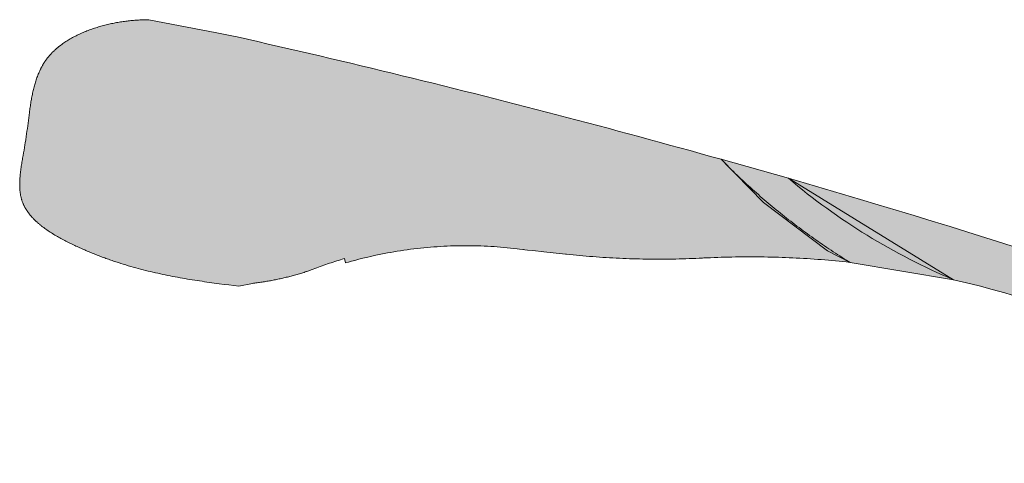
# Model space of a CAD drawing. Header units: metres. Extents: x 0 to 168310, y 0 to 462960.
# Tile 542 of 594: x 167599 to 167654, y 462686 to 462711. Entities that reach past the tile are written whole.
import ezdxf

# ---------------------------------------------------------------- set-up
doc = ezdxf.new("R2010")
doc.units = ezdxf.units.M
doc.header["$LTSCALE"] = 0.2
for name, color, linetype, lineweight in [('B_WE_GR_GRAS_BRM_RVA kruidenmengsel 2_B102-A', 141, 'Continuous', 18), ('B_WE_GR_GRAS_BRM_RVA kruidenmengsel 2_B102-G', 141, 'Continuous', 18), ('B_WE_GR_GRAS_BRM_RVA kruidenmengsel Barneveld_B116-A', 83, 'Continuous', 18), ('B_WE_GR_GRAS_BRM_RVA kruidenmengsel Barneveld_B116-G', 83, 'Continuous', 18)]:
    doc.layers.add(name, color=color, linetype=linetype, lineweight=lineweight)

msp = doc.modelspace()

# ---------------------------------------------------------------- hatches: boundary and pattern name
at = {"layer": 'B_WE_GR_GRAS_BRM_RVA kruidenmengsel 2_B102-A', "transparency": 33554687}
h = msp.add_hatch(color=256, dxfattribs=at)
h.dxf.hatch_style = 1
h.paths.add_polyline_path([(167631.9601498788, 462704.4320127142), (167631.3836275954, 462704.5860048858), (167630.8069438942, 462704.7393531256), (167630.230099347, 462704.8920571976), (167629.6530955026, 462705.04411681), (167629.0759333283, 462705.1955317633), (167628.4986139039, 462705.3463016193), (167627.9211381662, 462705.4964263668), (167627.3435074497, 462705.6459056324), (167626.7657226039, 462705.7947392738), (167626.1877848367, 462705.942927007), (167625.6096950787, 462706.0904685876), (167625.0314547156, 462706.2373637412), (167624.4530645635, 462706.3836123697), (167623.8745258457, 462706.5292140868), (167623.2958396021, 462706.6741687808), (167622.7170069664, 462706.8184761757), (167622.1380285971, 462706.9621361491), (167621.5589063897, 462707.1051483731), (167620.9796408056, 462707.2475126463), (167620.4002332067, 462707.3892287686), (167619.8206843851, 462707.5302966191), (167619.2409957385, 462707.6707158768), (167618.6611684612, 462707.8104863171), (167618.0812030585, 462707.9496078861), (167617.5011012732, 462708.088080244), (167616.9208638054, 462708.2259032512), (167616.3404918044, 462708.3630767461), (167615.7599865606, 462708.4996004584), (167615.1793486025, 462708.6354743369), (167614.5985798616, 462708.7706979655), (167614.0176808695, 462708.905271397), (167613.4366528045, 462709.039194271), (167612.8554970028, 462709.1724664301), (167612.2742141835, 462709.3050878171), (167611.6928053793, 462709.4370581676), (167611.1113535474, 462709.5683590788), (167610.8181620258, 462709.6343094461), (167610.5407688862, 462709.6896309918), (167610.2618422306, 462709.7448348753), (167609.9830535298, 462709.7991677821), (167606.1566695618, 462710.5401816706), (167606.0849618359, 462710.5394674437), (167606.0131994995, 462710.538315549), (167605.9413817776, 462710.5367195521), (167605.8695077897, 462710.5346730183), (167605.7975768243, 462710.5321695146), (167605.7255879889, 462710.529202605), (167605.6535405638, 462710.5257658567), (167605.5814336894, 462710.5218528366), (167605.5092666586, 462710.5174571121), (167605.4370385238, 462710.5125722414), (167605.364748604, 462710.5071918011), (167605.2923959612, 462710.5013093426), (167605.2199799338, 462710.4949184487), (167605.1474996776, 462710.4880126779), (167605.074954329, 462710.4805855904), (167605.0023431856, 462710.4726307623), (167604.9296653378, 462710.4641417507), (167604.856920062, 462710.4551121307), (167604.784106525, 462710.4455354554), (167604.7112239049, 462710.4354053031), (167604.6382714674, 462710.4247152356), (167604.5652483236, 462710.4134588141), (167604.4921537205, 462710.4016296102), (167604.4189868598, 462710.3892211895), (167604.3457468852, 462710.3762271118), (167604.2724331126, 462710.3626409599), (167604.1990510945, 462710.3484577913), (167604.1256193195, 462710.3336756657), (167604.0521578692, 462710.3182930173), (167603.9786868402, 462710.3023082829), (167603.9052263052, 462710.2857198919), (167603.8317963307, 462710.2685262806), (167603.758416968, 462710.2507258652), (167603.6851083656, 462710.2323171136), (167603.6118905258, 462710.2132984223), (167603.5387835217, 462710.1936682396), (167603.4658074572, 462710.1734249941), (167603.3929824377, 462710.1525671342), (167603.3203284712, 462710.1310930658), (167603.247865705, 462710.1090012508), (167603.175614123, 462710.0862900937), (167603.1035938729, 462710.0629580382), (167603.0318250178, 462710.0390035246), (167602.9603276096, 462710.0144249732), (167602.8891217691, 462709.9892208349), (167602.8182275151, 462709.9633895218), (167602.74766495, 462709.9369294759), (167602.6774541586, 462709.9098391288), (167602.6076151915, 462709.8821169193), (167602.538168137, 462709.8537612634), (167602.4691330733, 462709.8247706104), (167602.4005300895, 462709.7951433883), (167602.3323792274, 462709.764878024), (167602.2647005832, 462709.7339729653), (167602.1975142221, 462709.7024266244), (167602.1308402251, 462709.6702374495), (167602.064698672, 462709.6374038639), (167601.9991096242, 462709.6039243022), (167601.9340931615, 462709.569797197), (167601.8696693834, 462709.5350209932), (167601.8058583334, 462709.4995941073), (167601.7426800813, 462709.4635149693), (167601.6801547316, 462709.4267820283), (167601.6183023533, 462709.3893937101), (167601.557143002, 462709.3513484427), (167601.4966967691, 462709.3126446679), (167601.4369837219, 462709.2732807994), (167601.3780239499, 462709.2332552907), (167601.319837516, 462709.1925665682), (167601.2624444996, 462709.151213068), (167601.2058649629, 462709.1091932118), (167601.1389118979, 462709.0579235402), (167601.0952266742, 462709.0231481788), (167601.0681068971, 462709.0012180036), (167601.0412080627, 462708.9791198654), (167601.0145326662, 462708.9568535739), (167600.9880832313, 462708.9344189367), (167600.9618622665, 462708.9118157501), (167600.9358722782, 462708.8890438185), (167600.9101157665, 462708.8661029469), (167600.8845952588, 462708.8429929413), (167600.8593132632, 462708.8197136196), (167600.8342722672, 462708.7962647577), (167600.809474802, 462708.772646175), (167600.7849233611, 462708.7488576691), (167600.7606204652, 462708.7248990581), (167600.7365686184, 462708.7007701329), (167600.712770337, 462708.6764707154), (167600.689228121, 462708.6520005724), (167600.665944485, 462708.6273595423), (167600.6429219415, 462708.6025474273), (167600.6201629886, 462708.5775640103), (167600.59767015, 462708.5524091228), (167600.5754459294, 462708.5270825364), (167600.553492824, 462708.5015840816), (167600.5318133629, 462708.4759135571), (167600.5104100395, 462708.4500707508), (167600.4892853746, 462708.4240554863), (167600.4684418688, 462708.3978675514), (167600.4478820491, 462708.3715067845), (167600.4276084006, 462708.3449729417), (167600.4076224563, 462708.3182661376), (167600.3879222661, 462708.2913874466), (167600.3685051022, 462708.2643381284), (167600.3493682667, 462708.2371194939), (167600.3305090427, 462708.2097328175), (167600.3119247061, 462708.1821793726), (167600.2936125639, 462708.1544604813), (167600.2755698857, 462708.1265773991), (167600.2577939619, 462708.098531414), (167600.2402820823, 462708.0703238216), (167600.2230315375, 462708.0419559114), (167600.2060396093, 462708.0134289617), (167600.1893035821, 462707.9847442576), (167600.1728207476, 462707.9559030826), (167600.1565883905, 462707.9269067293), (167600.1406037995, 462707.8977564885), (167600.1248642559, 462707.8684536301), (167600.1093670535, 462707.8389994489), (167600.0941094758, 462707.809395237), (167600.079088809, 462707.7796422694), (167600.0643023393, 462707.7497418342), (167600.0497473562, 462707.7196952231), (167600.0213209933, 462707.6591686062), (167599.9937880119, 462707.5980727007), (167599.9671267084, 462707.5364177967), (167599.9413153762, 462707.47421418), (167599.9163323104, 462707.4114721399), (167599.8921558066, 462707.3482019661), (167599.868764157, 462707.2844139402), (167599.8461356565, 462707.2201183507), (167599.8242486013, 462707.1553254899), (167599.8030812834, 462707.0900456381), (167599.7826120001, 462707.0242890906), (167599.7628190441, 462706.9580661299), (167599.7436807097, 462706.8913870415), (167599.7251752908, 462706.824262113), (167599.7072810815, 462706.7567016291), (167599.6899763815, 462706.6887158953), (167599.6732394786, 462706.6203151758), (167599.6570486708, 462706.5515097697), (167599.6413822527, 462706.4823099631), (167599.6262185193, 462706.4127260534), (167599.6115357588, 462706.3427682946), (167599.5973122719, 462706.2724470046), (167599.5835263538, 462706.2017724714), (167599.5701562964, 462706.1307549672), (167599.5571803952, 462706.0594047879), (167599.5445769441, 462705.9877322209), (167599.5323242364, 462705.9157475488), (167599.5204005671, 462705.8434610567), (167599.5087842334, 462705.7708830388), (167599.497453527, 462705.6980237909), (167599.4863867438, 462705.6248935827), (167599.4755621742, 462705.5515027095), (167599.4649581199, 462705.4778614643), (167599.4545528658, 462705.4039800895), (167599.4443247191, 462705.3298689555), (167599.4243128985, 462705.1809983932), (167599.404749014, 462705.031332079), (167599.3854594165, 462704.8809522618), (167599.366270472, 462704.7299413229), (167599.3470085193, 462704.5783814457), (167599.3274999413, 462704.4263551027), (167599.3075710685, 462704.2739444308), (167599.2870482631, 462704.1212317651), (167599.2657578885, 462703.968299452), (167599.2387853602, 462703.7825873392), (167599.214225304, 462703.6235456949), (167599.1955639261, 462703.509008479), (167599.1698160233, 462703.3560397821), (167599.143301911, 462703.2033110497), (167599.1163934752, 462703.0509348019), (167599.0894625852, 462702.8990235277), (167599.0628811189, 462702.7476897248), (167599.049837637, 462702.6722745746), (167599.0370209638, 462702.5970459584), (167599.0244775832, 462702.5220179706), (167599.0122539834, 462702.4472046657), (167599.0003966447, 462702.3726201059), (167598.9889520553, 462702.2982783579), (167598.9779667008, 462702.2241934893), (167598.9674870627, 462702.1503795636), (167598.9575596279, 462702.0768506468), (167598.9482308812, 462702.0036207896), (167598.9395473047, 462701.9307040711), (167598.9315553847, 462701.858114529), (167598.9243016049, 462701.7858662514), (167598.9178324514, 462701.7139732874), (167598.9121944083, 462701.6424497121), (167598.9074339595, 462701.571309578), (167598.9035975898, 462701.5005669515), (167598.9001481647, 462701.4159130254), (167598.898883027, 462701.3603304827), (167598.8983545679, 462701.3255417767), (167598.8980978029, 462701.2908647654), (167598.8981185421, 462701.2563011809), (167598.8984225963, 462701.2218528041), (167598.8990157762, 462701.187521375), (167598.8999038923, 462701.1533086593), (167598.9010927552, 462701.1192164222), (167598.902588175, 462701.0852464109), (167598.9043959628, 462701.0514003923), (167598.9065219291, 462701.0176801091), (167598.9089718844, 462700.9840873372), (167598.9117516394, 462700.9506238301), (167598.9148670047, 462700.9172913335), (167598.9183237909, 462700.8840916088), (167598.9221278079, 462700.8510264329), (167598.9262848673, 462700.8180975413), (167598.9308007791, 462700.7853067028), (167598.9356813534, 462700.7526556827), (167598.9409324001, 462700.720146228), (167598.9465597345, 462700.6877800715), (167598.9525691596, 462700.6555590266), (167598.9589664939, 462700.6234848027), (167598.9657575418, 462700.5915591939), (167598.9729481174, 462700.5597839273), (167598.9805440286, 462700.5281607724), (167598.9885510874, 462700.4966915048), (167598.9969751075, 462700.4653778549), (167599.0058218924, 462700.4342215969), (167599.0150972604, 462700.4032244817), (167599.0248070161, 462700.3723882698), (167599.0349569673, 462700.3417147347), (167599.045552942, 462700.311205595), (167599.0566007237, 462700.2808626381), (167599.0681035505, 462700.2506869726), (167599.0800581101, 462700.2206781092), (167599.0924600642, 462700.1908352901), (167599.1053050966, 462700.1611577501), (167599.1185888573, 462700.131644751), (167599.132307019, 462700.1022955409), (167599.1464552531, 462700.073109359), (167599.1610292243, 462700.0440854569), (167599.1760245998, 462700.0152230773), (167599.1914370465, 462699.9865214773), (167599.2072622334, 462699.9579798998), (167599.223495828, 462699.9295975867), (167599.2401334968, 462699.9013737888), (167599.2571708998, 462699.8733077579), (167599.2746037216, 462699.8453987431), (167599.2924276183, 462699.817645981), (167599.3106382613, 462699.790048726), (167599.3292313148, 462699.7626062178), (167599.3482024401, 462699.7353177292), (167599.3675473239, 462699.7081824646), (167599.387261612, 462699.6811997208), (167599.4073409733, 462699.6543687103), (167599.4277811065, 462699.6276886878), (167599.44857765, 462699.6011588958), (167599.4697262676, 462699.5747786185), (167599.4912226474, 462699.5485470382), (167599.513062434, 462699.5224634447), (167599.53524131, 462699.4965271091), (167599.5577549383, 462699.4707372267), (167599.5805989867, 462699.445093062), (167599.6037691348, 462699.4195938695), (167599.627261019, 462699.3942389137), (167599.6510703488, 462699.3690274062), (167599.6751927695, 462699.3439586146), (167599.6996239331, 462699.3190317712), (167599.7243595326, 462699.2942461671), (167599.7493952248, 462699.2696009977), (167599.7747266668, 462699.2450955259), (167599.8003495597, 462699.2207290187), (167599.8262595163, 462699.1965007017), (167599.85245226, 462699.1724098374), (167599.8789234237, 462699.1484556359), (167599.905668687, 462699.1246374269), (167599.9326837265, 462699.1009543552), (167599.9599641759, 462699.0774057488), (167599.9875057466, 462699.0539907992), (167600.0153040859, 462699.0307087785), (167600.043354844, 462699.0075589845), (167600.0716537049, 462698.9845405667), (167600.1001963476, 462698.9616528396), (167600.128978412, 462698.9388950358), (167600.1872435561, 462698.8937661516), (167600.2464144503, 462698.8491479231), (167600.3064564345, 462698.8050343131), (167600.3673348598, 462698.7614193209), (167600.4290150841, 462698.7182969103), (167600.4914624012, 462698.6756610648), (167600.5546421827, 462698.6335057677), (167600.6185197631, 462698.5918249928), (167600.6830604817, 462698.5506127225), (167600.7482296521, 462698.5098629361), (167600.8139926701, 462698.4695696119), (167600.8803148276, 462698.4297267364), (167600.947161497, 462698.3903282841), (167601.0144979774, 462698.3513682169), (167601.0822896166, 462698.3128405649), (167601.150501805, 462698.2747392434), (167601.2190998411, 462698.2370582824), (167601.2880490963, 462698.1997916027), (167601.3573148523, 462698.1629332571), (167601.4268624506, 462698.1264772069), (167601.4966572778, 462698.0904173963), (167601.5666646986, 462698.0547478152), (167601.6368499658, 462698.01946246), (167601.7071784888, 462697.984555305), (167601.7776155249, 462697.9500203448), (167601.8481265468, 462697.9158515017), (167601.9186767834, 462697.8820428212), (167601.9892315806, 462697.8485882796), (167602.0597638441, 462697.8154825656), (167602.1302692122, 462697.7827229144), (167602.200748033, 462697.7503067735), (167602.2712003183, 462697.7182318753), (167602.3416263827, 462697.6864957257), (167602.4120263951, 462697.6550959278), (167602.4824005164, 462697.6240300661), (167602.5527489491, 462697.5932957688), (167602.6230718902, 462697.5628905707), (167602.6933694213, 462697.5328121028), (167602.7636418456, 462697.5030579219), (167602.8338893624, 462697.4736256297), (167602.9041121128, 462697.4445128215), (167602.9743102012, 462697.4157170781), (167603.0444839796, 462697.3872360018), (167603.1146335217, 462697.3590671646), (167603.1847590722, 462697.3312081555), (167603.2548607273, 462697.3036565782), (167603.3249388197, 462697.2764100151), (167603.3949934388, 462697.2494660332), (167603.4650247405, 462697.2228222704), (167603.5350330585, 462697.1964762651), (167603.6050183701, 462697.1704256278), (167603.6749810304, 462697.1446679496), (167603.7449212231, 462697.1192008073), (167603.8148389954, 462697.0940218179), (167603.8847346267, 462697.069128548), (167603.9546083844, 462697.0445185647), (167604.0244602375, 462697.0201895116), (167604.0942905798, 462696.9961389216), (167604.1640995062, 462696.972364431), (167604.2338872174, 462696.9488635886), (167604.3036538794, 462696.9256340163), (167604.4431249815, 462696.8799789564), (167604.5825141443, 462696.8353800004), (167604.7218229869, 462696.7918178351), (167604.8610529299, 462696.7492731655), (167605.0002054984, 462696.7077267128), (167605.1392821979, 462696.6671591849), (167605.2782844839, 462696.6275513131), (167605.4172139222, 462696.5888837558), (167605.5560719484, 462696.5511372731), (167605.6948601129, 462696.5142925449), (167605.833579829, 462696.4783302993), (167605.9722326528, 462696.4432312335), (167606.1108200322, 462696.4089760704), (167606.2493435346, 462696.3755455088), (167606.3878045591, 462696.3429202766), (167606.5262046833, 462696.3110810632), (167606.6645454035, 462696.2800085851), (167606.802828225, 462696.2496835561), (167606.9410544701, 462696.2200866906), (167607.0792258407, 462696.1911986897), (167607.2173437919, 462696.1630002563), (167607.3554097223, 462696.1354721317), (167607.4934252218, 462696.1085949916), (167607.6313917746, 462696.0823495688), (167607.7693108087, 462696.0567165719), (167607.9071839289, 462696.0316766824), (167608.0450125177, 462696.0072106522), (167608.1827981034, 462695.9832991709), (167608.3205422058, 462695.9599229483), (167608.4582464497, 462695.9370626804), (167608.5959120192, 462695.9146991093), (167608.7335406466, 462695.8928129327), (167608.8711337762, 462695.8713848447), (167609.0086929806, 462695.850395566), (167609.1462194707, 462695.8298258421), (167609.2837150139, 462695.8096563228), (167609.4211811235, 462695.7898677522), (167609.5586191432, 462695.7704408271), (167609.6960305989, 462695.751356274), (167609.8334168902, 462695.7325947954), (167609.970779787, 462695.7141370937), (167610.1081206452, 462695.6959638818), (167610.382742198, 462695.660393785), (167610.657293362, 462695.6257302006), (167610.9317861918, 462695.5918187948), (167611.2062328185, 462695.5585052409), (167611.9766661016, 462695.7142590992), (167612.038419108, 462695.7215308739), (167612.1071154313, 462695.729929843), (167612.1757877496, 462695.7386357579), (167612.2444340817, 462695.747648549), (167612.3130523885, 462695.7569681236), (167612.38164053, 462695.7665943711), (167612.4501965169, 462695.7765271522), (167612.5187182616, 462695.7867663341), (167612.5872037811, 462695.7973117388), (167612.6556509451, 462695.8081631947), (167612.7240577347, 462695.8193204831), (167612.7924221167, 462695.830783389), (167612.8607420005, 462695.8425516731), (167612.9290153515, 462695.8546250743), (167612.9972402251, 462695.867003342), (167613.0654144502, 462695.8796861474), (167613.1335360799, 462695.8926731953), (167613.2016029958, 462695.9059641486), (167613.2696132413, 462695.919558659), (167613.3375646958, 462695.9334563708), (167613.4054554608, 462695.9476568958), (167613.4732834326, 462695.9621598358), (167613.5410465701, 462695.9769647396), (167613.6087429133, 462695.9920712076), (167613.676370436, 462696.0074787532), (167613.7439270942, 462696.0231869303), (167613.8114109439, 462696.039195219), (167613.8788199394, 462696.0555031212), (167613.9461520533, 462696.0721100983), (167614.0134054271, 462696.0890156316), (167614.0805779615, 462696.1062191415), (167614.1476677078, 462696.1237200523), (167614.2146727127, 462696.1415177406), (167614.2815909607, 462696.1596116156), (167614.348420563, 462696.1780010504), (167614.4151594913, 462696.1966853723), (167614.4818058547, 462696.2156639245), (167614.5483576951, 462696.2349360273), (167614.6148130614, 462696.2545009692), (167614.6811700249, 462696.274358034), (167614.7474266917, 462696.2945064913), (167614.8135811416, 462696.314945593), (167614.8796314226, 462696.3356745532), (167614.9455757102, 462696.3566925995), (167615.011610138, 462696.3780630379), (167615.0301730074, 462696.38412734), (167615.1416997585, 462696.4278533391), (167615.2852483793, 462696.4828613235), (167615.3860170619, 462696.5209674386), (167615.4870059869, 462696.5586486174), (167615.5882125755, 462696.5959030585), (167615.6896340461, 462696.6327290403), (167615.7912678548, 462696.6691248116), (167615.8931111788, 462696.70508862), (167615.9951613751, 462696.7406188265), (167616.0974156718, 462696.7757137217), (167616.1998713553, 462696.8103716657), (167616.3025255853, 462696.8445910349), (167616.4053756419, 462696.8783702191), (167616.5084187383, 462696.9117076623), (167616.6116519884, 462696.9446017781), (167616.7150725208, 462696.9770510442), (167616.8186775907, 462697.0090539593), (167616.9224642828, 462697.0406090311), (167617.026429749, 462697.0717148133), (167617.1452075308, 462697.1066782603), (167617.2157672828, 462696.8669727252), (167617.3662556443, 462696.9103750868), (167617.5467117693, 462696.9609096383), (167617.7276577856, 462697.0100721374), (167617.909078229, 462697.0578558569), (167618.0909572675, 462697.104254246), (167618.2732792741, 462697.1492610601), (167618.456027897, 462697.1928701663), (167618.6391875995, 462697.2350758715), (167618.8227417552, 462697.2758725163), (167619.006674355, 462697.315254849), (167619.1909691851, 462697.3532178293), (167619.3756096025, 462697.3897566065), (167619.5605791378, 462697.424866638), (167619.7458613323, 462697.458543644), (167619.9314393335, 462697.4907835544), (167620.1172966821, 462697.5215826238), (167620.3034163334, 462697.5509372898), (167620.4897815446, 462697.578844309), (167620.6763755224, 462697.6053006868), (167620.8631809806, 462697.6303036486), (167621.0501812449, 462697.6538507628), (167621.2373593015, 462697.6759398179), (167621.4246979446, 462697.6965688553), (167621.6121800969, 462697.7157362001), (167621.7997886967, 462697.7334404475), (167621.9875065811, 462697.7496804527), (167622.1753166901, 462697.7644553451), (167622.3632018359, 462697.7777645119), (167622.5511447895, 462697.789607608), (167622.7391284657, 462697.7999845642), (167622.9271357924, 462697.8088955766), (167623.115149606, 462697.8163411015), (167623.3031528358, 462697.8223218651), (167623.4911283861, 462697.8268388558), (167623.6790591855, 462697.8298933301), (167623.8669282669, 462697.8314868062), (167624.0547186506, 462697.8316210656), (167624.2424134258, 462697.8302981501), (167624.4299956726, 462697.8275203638), (167624.6174486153, 462697.823290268), (167624.8047554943, 462697.8176106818), (167624.9918996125, 462697.8104846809), (167625.1788643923, 462697.8019155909), (167625.3656331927, 462697.7919069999), (167625.5521896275, 462697.7804627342), (167625.7385172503, 462697.7675868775), (167625.9245997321, 462697.753283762), (167626.1104209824, 462697.7375579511), (167626.2959648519, 462697.7204142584), (167626.4812153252, 462697.7018577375), (167626.6661564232, 462697.6818936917), (167626.8507726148, 462697.6605276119), (167626.9890116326, 462697.6434518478), (167627.1801469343, 462697.6190970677), (167627.2122492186, 462697.6156166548), (167627.2880039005, 462697.6074036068), (167627.4395132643, 462697.5909775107), (167627.7425319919, 462697.5581253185), (167628.348569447, 462697.4924209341), (167629.5606443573, 462697.3610121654), (167629.611169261, 462697.355534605), (167629.6227650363, 462697.3542798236), (167629.808353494, 462697.3345834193), (167629.9940439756, 462697.3156030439), (167630.1798321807, 462697.2973394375), (167630.3657140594, 462697.2797932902), (167630.5516855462, 462697.2629652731), (167630.7377423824, 462697.246856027), (167630.9238804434, 462697.2314661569), (167631.110095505, 462697.2167962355), (167631.2963834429, 462697.2028468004), (167631.482740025, 462697.1896183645), (167631.6691611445, 462697.1771113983), (167631.8556426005, 462697.1653263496), (167632.0421800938, 462697.15426363), (167632.2287695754, 462697.1439236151), (167632.4154067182, 462697.1343066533), (167632.6020874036, 462697.1254130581), (167632.7888073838, 462697.1172431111), (167632.9755624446, 462697.1097970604), (167633.1623484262, 462697.10307512), (167633.3491610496, 462697.0970774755), (167633.5359961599, 462697.0918042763), (167633.7228495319, 462697.0872556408), (167633.9097169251, 462697.0834316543), (167634.0965941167, 462697.0803323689), (167634.2834769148, 462697.0779578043), (167634.4703611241, 462697.0763079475), (167634.6572425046, 462697.0753827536), (167634.844116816, 462697.0751821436), (167635.0309799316, 462697.0757060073), (167635.2178275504, 462697.0769542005), (167635.4046554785, 462697.0789265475), (167635.59145953, 462697.0816228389), (167635.7782354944, 462697.085042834), (167635.9649791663, 462697.0891862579), (167636.1516863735, 462697.0940528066), (167636.3383528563, 462697.0996421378), (167636.5249744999, 462697.1059538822), (167636.7115470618, 462697.1129876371), (167636.8980663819, 462697.1207429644), (167637.0845282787, 462697.1292193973), (167637.1777364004, 462697.1337278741), (167637.2243344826, 462697.1360496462), (167637.2476320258, 462697.1372274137), (167637.2592804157, 462697.1378205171), (167637.2621924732, 462697.1379692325), (167637.334856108, 462697.1416800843), (167637.5219971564, 462697.1506640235), (167637.7224041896, 462697.1595071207), (167637.9228717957, 462697.1675751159), (167638.123395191, 462697.174867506), (167638.3239702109, 462697.1813838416), (167638.5245921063, 462697.1871236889), (167638.7252563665, 462697.1920866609), (167638.9259587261, 462697.196272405), (167639.1266944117, 462697.1996805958), (167639.3274589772, 462697.2023109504), (167639.5282480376, 462697.2041632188), (167639.7290568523, 462697.2052371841), (167639.9298810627, 462697.2055326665), (167640.1307160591, 462697.2050495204), (167640.3315574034, 462697.2037876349), (167640.5324004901, 462697.2017469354), (167640.7332407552, 462697.1989273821), (167640.9340737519, 462697.1953289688), (167641.1348948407, 462697.1909517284), (167641.3356996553, 462697.1857957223), (167641.5364836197, 462697.1798610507), (167641.7372420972, 462697.1731478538), (167641.9379705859, 462697.1656563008), (167642.1386646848, 462697.1573865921), (167642.3393196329, 462697.1483389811), (167642.5399312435, 462697.1385137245), (167642.7404946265, 462697.127911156), (167642.9410055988, 462697.1165315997), (167643.1414594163, 462697.1043754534), (167643.3418517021, 462697.0914431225), (167643.5421779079, 462697.0777350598), (167643.7424334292, 462697.0632517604), (167643.9426138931, 462697.047993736), (167644.1427148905, 462697.0319615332), (167644.34273175, 462697.0151557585), (167644.5426601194, 462696.9975770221), (167644.7424953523, 462696.9792260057), (167644.9422334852, 462696.9601033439), (167645.141869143, 462696.9402098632), (167645.3413987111, 462696.9195462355), (167645.5614715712, 462696.8958934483), (167645.4813972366, 462696.9453398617), (167645.3569918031, 462697.0226595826), (167645.2328507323, 462697.1004813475), (167645.1089771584, 462697.1788037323), (167644.9853740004, 462697.2576253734), (167644.8620443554, 462697.3369449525), (167644.7389911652, 462697.416761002), (167644.6162173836, 462697.4970721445), (167644.4937260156, 462697.5778769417), (167644.3715200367, 462697.6591738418), (167644.2496023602, 462697.7409614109), (167644.1279759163, 462697.8232381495), (167644.0066436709, 462697.9060024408), (167643.8856085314, 462697.9892527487), (167643.7648733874, 462698.0729874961), (167643.6444411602, 462698.1572050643), (167643.5243147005, 462698.2419038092), (167643.4044969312, 462698.3270820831), (167643.2849906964, 462698.4127381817), (167643.1657988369, 462698.4988703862), (167643.0469241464, 462698.5854770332), (167642.9283695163, 462698.6725563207), (167642.8101377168, 462698.7601064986), (167642.6922315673, 462698.8481257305), (167642.574653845, 462698.9366122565), (167642.4574073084, 462699.0255642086), (167642.340494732, 462699.1149797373), (167642.2239188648, 462699.2048569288), (167642.1076824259, 462699.295193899), (167641.991788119, 462699.3859887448), (167641.8762386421, 462699.4772394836), (167641.7610367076, 462699.5689441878), (167641.6461849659, 462699.6611008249), (167641.5316860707, 462699.7537073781), (167641.4175426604, 462699.8467618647), (167641.3037573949, 462699.9402622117), (167641.1903328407, 462700.0342063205), (167641.0772715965, 462700.1285921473), (167640.9645762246, 462700.2234175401), (167640.8522493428, 462700.318680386), (167640.7402934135, 462700.4143785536), (167640.6287110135, 462700.5105098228), (167640.5175046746, 462700.6070719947), (167640.4066768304, 462700.7040629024), (167640.2962299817, 462700.801480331), (167640.1861665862, 462700.8993219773), (167640.0764890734, 462700.9975856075), (167639.967199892, 462701.096268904), (167639.858301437, 462701.1953695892), (167639.7497960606, 462701.2948853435), (167639.64168616, 462701.3948138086), (167639.5339740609, 462701.4951526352), (167639.4266621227, 462701.595899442), (167639.3197526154, 462701.6970518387), (167639.2132478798, 462701.7986074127), (167639.1071501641, 462701.9005637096), (167639.0014617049, 462702.0029183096), (167638.896184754, 462702.1056687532), (167638.7913215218, 462702.2088125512), (167638.686874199, 462702.3123471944), (167638.5828449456, 462702.41627018), (167638.4792359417, 462702.520579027), (167638.3127046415, 462702.6895399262), (167637.7162476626, 462702.8567302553), (167637.1414006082, 462703.0171475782), (167636.566381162, 462703.1769236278), (167635.9911902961, 462703.3360581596), (167635.4158294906, 462703.4945507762), (167634.8402996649, 462703.6524012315), (167634.2646012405, 462703.8096094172), (167633.6887363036, 462703.9661748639), (167633.1127052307, 462704.1220974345), (167632.536509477, 462704.2773767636)])
h = msp.add_hatch(color=256, dxfattribs=at)
h.dxf.hatch_style = 1
h.paths.add_polyline_path([(167645.561937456, 462696.8956593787), (167651.373689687, 462695.9200653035), (167642.0985711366, 462701.6217826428), (167638.3133785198, 462702.6893510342), (167640.7004014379, 462700.2664487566), (167644.2945632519, 462697.5424593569)])
at = {"layer": 'B_WE_GR_GRAS_BRM_RVA kruidenmengsel Barneveld_B116-A', "transparency": 33554687}
h = msp.add_hatch(color=256, dxfattribs=at)
h.dxf.hatch_style = 1
edge = h.paths.add_edge_path()
edge.add_arc((167489.9326997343, 462176.5604572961), 546.6661209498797, 70.30607111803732, 73.83809975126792, ccw=False)
edge.add_arc((167737.3900484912, 462668.8257627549), 67.09173962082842, 160.4741004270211, 163.8888733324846)
edge.add_arc((167688.0265485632, 462683.1945916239), 15.67996828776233, 164.2764468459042, 168.5349478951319)
edge.add_arc((167677.9619802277, 462685.2248055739), 5.41269189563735, 168.4202777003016, 175.8774123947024)
edge.add_arc((167639.9056822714, 462645.4054650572), 51.80000031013, 50.91624041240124, 77.20930643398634)
edge.add_arc((167665.4427379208, 462729.2014051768), 36.13288947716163, 229.7544865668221, 247.0847210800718, ccw=False)

# ---------------------------------------------------------------- linework, layer by layer
at = {"layer": 'B_WE_GR_GRAS_BRM_RVA kruidenmengsel 2_B102-A', "transparency": 33554687, "flags": 128}
msp.add_lwpolyline([(167645.561937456, 462696.8956593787), (167651.373689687, 462695.9200653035), (167642.0985711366, 462701.6217826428), (167638.3133785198, 462702.6893510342), (167640.7004014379, 462700.2664487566), (167644.2945632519, 462697.5424593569)], close=True, dxfattribs=at)
at = {"layer": 'B_WE_GR_GRAS_BRM_RVA kruidenmengsel 2_B102-G'}
msp.add_lwpolyline([(167631.9601498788, 462704.4320127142), (167631.3836275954, 462704.5860048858), (167630.8069438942, 462704.7393531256), (167630.230099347, 462704.8920571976), (167629.6530955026, 462705.04411681), (167629.0759333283, 462705.1955317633), (167628.4986139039, 462705.3463016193), (167627.9211381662, 462705.4964263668), (167627.3435074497, 462705.6459056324), (167626.7657226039, 462705.7947392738), (167626.1877848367, 462705.942927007), (167625.6096950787, 462706.0904685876), (167625.0314547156, 462706.2373637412), (167624.4530645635, 462706.3836123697), (167623.8745258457, 462706.5292140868), (167623.2958396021, 462706.6741687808), (167622.7170069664, 462706.8184761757), (167622.1380285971, 462706.9621361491), (167621.5589063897, 462707.1051483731), (167620.9796408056, 462707.2475126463), (167620.4002332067, 462707.3892287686), (167619.8206843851, 462707.5302966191), (167619.2409957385, 462707.6707158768), (167618.6611684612, 462707.8104863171), (167618.0812030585, 462707.9496078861), (167617.5011012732, 462708.088080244), (167616.9208638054, 462708.2259032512), (167616.3404918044, 462708.3630767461), (167615.7599865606, 462708.4996004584), (167615.1793486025, 462708.6354743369), (167614.5985798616, 462708.7706979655), (167614.0176808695, 462708.905271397), (167613.4366528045, 462709.039194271), (167612.8554970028, 462709.1724664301), (167612.2742141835, 462709.3050878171), (167611.6928053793, 462709.4370581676), (167611.1113535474, 462709.5683590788), (167610.8181620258, 462709.6343094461), (167610.5407688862, 462709.6896309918), (167610.2618422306, 462709.7448348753), (167609.9830535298, 462709.7991677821), (167606.1566695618, 462710.5401816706), (167606.0849618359, 462710.5394674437), (167606.0131994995, 462710.538315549), (167605.9413817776, 462710.5367195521), (167605.8695077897, 462710.5346730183), (167605.7975768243, 462710.5321695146), (167605.7255879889, 462710.529202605), (167605.6535405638, 462710.5257658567), (167605.5814336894, 462710.5218528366), (167605.5092666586, 462710.5174571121), (167605.4370385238, 462710.5125722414), (167605.364748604, 462710.5071918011), (167605.2923959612, 462710.5013093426), (167605.2199799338, 462710.4949184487), (167605.1474996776, 462710.4880126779), (167605.074954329, 462710.4805855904), (167605.0023431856, 462710.4726307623), (167604.9296653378, 462710.4641417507), (167604.856920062, 462710.4551121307), (167604.784106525, 462710.4455354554), (167604.7112239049, 462710.4354053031), (167604.6382714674, 462710.4247152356), (167604.5652483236, 462710.4134588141), (167604.4921537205, 462710.4016296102), (167604.4189868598, 462710.3892211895), (167604.3457468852, 462710.3762271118), (167604.2724331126, 462710.3626409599), (167604.1990510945, 462710.3484577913), (167604.1256193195, 462710.3336756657), (167604.0521578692, 462710.3182930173), (167603.9786868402, 462710.3023082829), (167603.9052263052, 462710.2857198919), (167603.8317963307, 462710.2685262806), (167603.758416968, 462710.2507258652), (167603.6851083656, 462710.2323171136), (167603.6118905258, 462710.2132984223), (167603.5387835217, 462710.1936682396), (167603.4658074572, 462710.1734249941), (167603.3929824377, 462710.1525671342), (167603.3203284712, 462710.1310930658), (167603.247865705, 462710.1090012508), (167603.175614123, 462710.0862900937), (167603.1035938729, 462710.0629580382), (167603.0318250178, 462710.0390035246), (167602.9603276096, 462710.0144249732), (167602.8891217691, 462709.9892208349), (167602.8182275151, 462709.9633895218), (167602.74766495, 462709.9369294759), (167602.6774541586, 462709.9098391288), (167602.6076151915, 462709.8821169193), (167602.538168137, 462709.8537612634), (167602.4691330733, 462709.8247706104), (167602.4005300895, 462709.7951433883), (167602.3323792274, 462709.764878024), (167602.2647005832, 462709.7339729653), (167602.1975142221, 462709.7024266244), (167602.1308402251, 462709.6702374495), (167602.064698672, 462709.6374038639), (167601.9991096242, 462709.6039243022), (167601.9340931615, 462709.569797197), (167601.8696693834, 462709.5350209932), (167601.8058583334, 462709.4995941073), (167601.7426800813, 462709.4635149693), (167601.6801547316, 462709.4267820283), (167601.6183023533, 462709.3893937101), (167601.557143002, 462709.3513484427), (167601.4966967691, 462709.3126446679), (167601.4369837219, 462709.2732807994), (167601.3780239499, 462709.2332552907), (167601.319837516, 462709.1925665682), (167601.2624444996, 462709.151213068), (167601.2058649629, 462709.1091932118), (167601.1389118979, 462709.0579235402), (167601.0952266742, 462709.0231481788), (167601.0681068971, 462709.0012180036), (167601.0412080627, 462708.9791198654), (167601.0145326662, 462708.9568535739), (167600.9880832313, 462708.9344189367), (167600.9618622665, 462708.9118157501), (167600.9358722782, 462708.8890438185), (167600.9101157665, 462708.8661029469), (167600.8845952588, 462708.8429929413), (167600.8593132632, 462708.8197136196), (167600.8342722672, 462708.7962647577), (167600.809474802, 462708.772646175), (167600.7849233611, 462708.7488576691), (167600.7606204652, 462708.7248990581), (167600.7365686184, 462708.7007701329), (167600.712770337, 462708.6764707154), (167600.689228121, 462708.6520005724), (167600.665944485, 462708.6273595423), (167600.6429219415, 462708.6025474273), (167600.6201629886, 462708.5775640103), (167600.59767015, 462708.5524091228), (167600.5754459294, 462708.5270825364), (167600.553492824, 462708.5015840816), (167600.5318133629, 462708.4759135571), (167600.5104100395, 462708.4500707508), (167600.4892853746, 462708.4240554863), (167600.4684418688, 462708.3978675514), (167600.4478820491, 462708.3715067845), (167600.4276084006, 462708.3449729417), (167600.4076224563, 462708.3182661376), (167600.3879222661, 462708.2913874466), (167600.3685051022, 462708.2643381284), (167600.3493682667, 462708.2371194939), (167600.3305090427, 462708.2097328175), (167600.3119247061, 462708.1821793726), (167600.2936125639, 462708.1544604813), (167600.2755698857, 462708.1265773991), (167600.2577939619, 462708.098531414), (167600.2402820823, 462708.0703238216), (167600.2230315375, 462708.0419559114), (167600.2060396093, 462708.0134289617), (167600.1893035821, 462707.9847442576), (167600.1728207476, 462707.9559030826), (167600.1565883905, 462707.9269067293), (167600.1406037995, 462707.8977564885), (167600.1248642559, 462707.8684536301), (167600.1093670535, 462707.8389994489), (167600.0941094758, 462707.809395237), (167600.079088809, 462707.7796422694), (167600.0643023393, 462707.7497418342), (167600.0497473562, 462707.7196952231), (167600.0213209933, 462707.6591686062), (167599.9937880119, 462707.5980727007), (167599.9671267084, 462707.5364177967), (167599.9413153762, 462707.47421418), (167599.9163323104, 462707.4114721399), (167599.8921558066, 462707.3482019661), (167599.868764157, 462707.2844139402), (167599.8461356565, 462707.2201183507), (167599.8242486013, 462707.1553254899), (167599.8030812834, 462707.0900456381), (167599.7826120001, 462707.0242890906), (167599.7628190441, 462706.9580661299), (167599.7436807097, 462706.8913870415), (167599.7251752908, 462706.824262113), (167599.7072810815, 462706.7567016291), (167599.6899763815, 462706.6887158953), (167599.6732394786, 462706.6203151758), (167599.6570486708, 462706.5515097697), (167599.6413822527, 462706.4823099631), (167599.6262185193, 462706.4127260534), (167599.6115357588, 462706.3427682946), (167599.5973122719, 462706.2724470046), (167599.5835263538, 462706.2017724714), (167599.5701562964, 462706.1307549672), (167599.5571803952, 462706.0594047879), (167599.5445769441, 462705.9877322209), (167599.5323242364, 462705.9157475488), (167599.5204005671, 462705.8434610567), (167599.5087842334, 462705.7708830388), (167599.497453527, 462705.6980237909), (167599.4863867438, 462705.6248935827), (167599.4755621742, 462705.5515027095), (167599.4649581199, 462705.4778614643), (167599.4545528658, 462705.4039800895), (167599.4443247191, 462705.3298689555), (167599.4243128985, 462705.1809983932), (167599.404749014, 462705.031332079), (167599.3854594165, 462704.8809522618), (167599.366270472, 462704.7299413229), (167599.3470085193, 462704.5783814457), (167599.3274999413, 462704.4263551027), (167599.3075710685, 462704.2739444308), (167599.2870482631, 462704.1212317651), (167599.2657578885, 462703.968299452), (167599.2387853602, 462703.7825873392), (167599.214225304, 462703.6235456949), (167599.1955639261, 462703.509008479), (167599.1698160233, 462703.3560397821), (167599.143301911, 462703.2033110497), (167599.1163934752, 462703.0509348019), (167599.0894625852, 462702.8990235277), (167599.0628811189, 462702.7476897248), (167599.049837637, 462702.6722745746), (167599.0370209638, 462702.5970459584), (167599.0244775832, 462702.5220179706), (167599.0122539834, 462702.4472046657), (167599.0003966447, 462702.3726201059), (167598.9889520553, 462702.2982783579), (167598.9779667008, 462702.2241934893), (167598.9674870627, 462702.1503795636), (167598.9575596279, 462702.0768506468), (167598.9482308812, 462702.0036207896), (167598.9395473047, 462701.9307040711), (167598.9315553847, 462701.858114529), (167598.9243016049, 462701.7858662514), (167598.9178324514, 462701.7139732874), (167598.9121944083, 462701.6424497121), (167598.9074339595, 462701.571309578), (167598.9035975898, 462701.5005669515), (167598.9001481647, 462701.4159130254), (167598.898883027, 462701.3603304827), (167598.8983545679, 462701.3255417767), (167598.8980978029, 462701.2908647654), (167598.8981185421, 462701.2563011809), (167598.8984225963, 462701.2218528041), (167598.8990157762, 462701.187521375), (167598.8999038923, 462701.1533086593), (167598.9010927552, 462701.1192164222), (167598.902588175, 462701.0852464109), (167598.9043959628, 462701.0514003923), (167598.9065219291, 462701.0176801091), (167598.9089718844, 462700.9840873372), (167598.9117516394, 462700.9506238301), (167598.9148670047, 462700.9172913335), (167598.9183237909, 462700.8840916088), (167598.9221278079, 462700.8510264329), (167598.9262848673, 462700.8180975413), (167598.9308007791, 462700.7853067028), (167598.9356813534, 462700.7526556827), (167598.9409324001, 462700.720146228), (167598.9465597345, 462700.6877800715), (167598.9525691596, 462700.6555590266), (167598.9589664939, 462700.6234848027), (167598.9657575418, 462700.5915591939), (167598.9729481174, 462700.5597839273), (167598.9805440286, 462700.5281607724), (167598.9885510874, 462700.4966915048), (167598.9969751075, 462700.4653778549), (167599.0058218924, 462700.4342215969), (167599.0150972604, 462700.4032244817), (167599.0248070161, 462700.3723882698), (167599.0349569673, 462700.3417147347), (167599.045552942, 462700.311205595), (167599.0566007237, 462700.2808626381), (167599.0681035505, 462700.2506869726), (167599.0800581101, 462700.2206781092), (167599.0924600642, 462700.1908352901), (167599.1053050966, 462700.1611577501), (167599.1185888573, 462700.131644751), (167599.132307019, 462700.1022955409), (167599.1464552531, 462700.073109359), (167599.1610292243, 462700.0440854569), (167599.1760245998, 462700.0152230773), (167599.1914370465, 462699.9865214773), (167599.2072622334, 462699.9579798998), (167599.223495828, 462699.9295975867), (167599.2401334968, 462699.9013737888), (167599.2571708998, 462699.8733077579), (167599.2746037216, 462699.8453987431), (167599.2924276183, 462699.817645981), (167599.3106382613, 462699.790048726), (167599.3292313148, 462699.7626062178), (167599.3482024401, 462699.7353177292), (167599.3675473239, 462699.7081824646), (167599.387261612, 462699.6811997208), (167599.4073409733, 462699.6543687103), (167599.4277811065, 462699.6276886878), (167599.44857765, 462699.6011588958), (167599.4697262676, 462699.5747786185), (167599.4912226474, 462699.5485470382), (167599.513062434, 462699.5224634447), (167599.53524131, 462699.4965271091), (167599.5577549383, 462699.4707372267), (167599.5805989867, 462699.445093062), (167599.6037691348, 462699.4195938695), (167599.627261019, 462699.3942389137), (167599.6510703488, 462699.3690274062), (167599.6751927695, 462699.3439586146), (167599.6996239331, 462699.3190317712), (167599.7243595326, 462699.2942461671), (167599.7493952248, 462699.2696009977), (167599.7747266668, 462699.2450955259), (167599.8003495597, 462699.2207290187), (167599.8262595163, 462699.1965007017), (167599.85245226, 462699.1724098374), (167599.8789234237, 462699.1484556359), (167599.905668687, 462699.1246374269), (167599.9326837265, 462699.1009543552), (167599.9599641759, 462699.0774057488), (167599.9875057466, 462699.0539907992), (167600.0153040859, 462699.0307087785), (167600.043354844, 462699.0075589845), (167600.0716537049, 462698.9845405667), (167600.1001963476, 462698.9616528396), (167600.128978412, 462698.9388950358), (167600.1872435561, 462698.8937661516), (167600.2464144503, 462698.8491479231), (167600.3064564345, 462698.8050343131), (167600.3673348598, 462698.7614193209), (167600.4290150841, 462698.7182969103), (167600.4914624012, 462698.6756610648), (167600.5546421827, 462698.6335057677), (167600.6185197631, 462698.5918249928), (167600.6830604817, 462698.5506127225), (167600.7482296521, 462698.5098629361), (167600.8139926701, 462698.4695696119), (167600.8803148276, 462698.4297267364), (167600.947161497, 462698.3903282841), (167601.0144979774, 462698.3513682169), (167601.0822896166, 462698.3128405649), (167601.150501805, 462698.2747392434), (167601.2190998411, 462698.2370582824), (167601.2880490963, 462698.1997916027), (167601.3573148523, 462698.1629332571), (167601.4268624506, 462698.1264772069), (167601.4966572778, 462698.0904173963), (167601.5666646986, 462698.0547478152), (167601.6368499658, 462698.01946246), (167601.7071784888, 462697.984555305), (167601.7776155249, 462697.9500203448), (167601.8481265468, 462697.9158515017), (167601.9186767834, 462697.8820428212), (167601.9892315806, 462697.8485882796), (167602.0597638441, 462697.8154825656), (167602.1302692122, 462697.7827229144), (167602.200748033, 462697.7503067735), (167602.2712003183, 462697.7182318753), (167602.3416263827, 462697.6864957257), (167602.4120263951, 462697.6550959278), (167602.4824005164, 462697.6240300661), (167602.5527489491, 462697.5932957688), (167602.6230718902, 462697.5628905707), (167602.6933694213, 462697.5328121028), (167602.7636418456, 462697.5030579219), (167602.8338893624, 462697.4736256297), (167602.9041121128, 462697.4445128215), (167602.9743102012, 462697.4157170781), (167603.0444839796, 462697.3872360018), (167603.1146335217, 462697.3590671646), (167603.1847590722, 462697.3312081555), (167603.2548607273, 462697.3036565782), (167603.3249388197, 462697.2764100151), (167603.3949934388, 462697.2494660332), (167603.4650247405, 462697.2228222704), (167603.5350330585, 462697.1964762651), (167603.6050183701, 462697.1704256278), (167603.6749810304, 462697.1446679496), (167603.7449212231, 462697.1192008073), (167603.8148389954, 462697.0940218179), (167603.8847346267, 462697.069128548), (167603.9546083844, 462697.0445185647), (167604.0244602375, 462697.0201895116), (167604.0942905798, 462696.9961389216), (167604.1640995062, 462696.972364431), (167604.2338872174, 462696.9488635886), (167604.3036538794, 462696.9256340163), (167604.4431249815, 462696.8799789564), (167604.5825141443, 462696.8353800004), (167604.7218229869, 462696.7918178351), (167604.8610529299, 462696.7492731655), (167605.0002054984, 462696.7077267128), (167605.1392821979, 462696.6671591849), (167605.2782844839, 462696.6275513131), (167605.4172139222, 462696.5888837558), (167605.5560719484, 462696.5511372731), (167605.6948601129, 462696.5142925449), (167605.833579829, 462696.4783302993), (167605.9722326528, 462696.4432312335), (167606.1108200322, 462696.4089760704), (167606.2493435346, 462696.3755455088), (167606.3878045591, 462696.3429202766), (167606.5262046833, 462696.3110810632), (167606.6645454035, 462696.2800085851), (167606.802828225, 462696.2496835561), (167606.9410544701, 462696.2200866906), (167607.0792258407, 462696.1911986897), (167607.2173437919, 462696.1630002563), (167607.3554097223, 462696.1354721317), (167607.4934252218, 462696.1085949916), (167607.6313917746, 462696.0823495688), (167607.7693108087, 462696.0567165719), (167607.9071839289, 462696.0316766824), (167608.0450125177, 462696.0072106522), (167608.1827981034, 462695.9832991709), (167608.3205422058, 462695.9599229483), (167608.4582464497, 462695.9370626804), (167608.5959120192, 462695.9146991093), (167608.7335406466, 462695.8928129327), (167608.8711337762, 462695.8713848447), (167609.0086929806, 462695.850395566), (167609.1462194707, 462695.8298258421), (167609.2837150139, 462695.8096563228), (167609.4211811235, 462695.7898677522), (167609.5586191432, 462695.7704408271), (167609.6960305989, 462695.751356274), (167609.8334168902, 462695.7325947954), (167609.970779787, 462695.7141370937), (167610.1081206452, 462695.6959638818), (167610.382742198, 462695.660393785), (167610.657293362, 462695.6257302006), (167610.9317861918, 462695.5918187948), (167611.2062328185, 462695.5585052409), (167611.9766661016, 462695.7142590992), (167612.038419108, 462695.7215308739), (167612.1071154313, 462695.729929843), (167612.1757877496, 462695.7386357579), (167612.2444340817, 462695.747648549), (167612.3130523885, 462695.7569681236), (167612.38164053, 462695.7665943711), (167612.4501965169, 462695.7765271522), (167612.5187182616, 462695.7867663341), (167612.5872037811, 462695.7973117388), (167612.6556509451, 462695.8081631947), (167612.7240577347, 462695.8193204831), (167612.7924221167, 462695.830783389), (167612.8607420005, 462695.8425516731), (167612.9290153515, 462695.8546250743), (167612.9972402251, 462695.867003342), (167613.0654144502, 462695.8796861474), (167613.1335360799, 462695.8926731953), (167613.2016029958, 462695.9059641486), (167613.2696132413, 462695.919558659), (167613.3375646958, 462695.9334563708), (167613.4054554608, 462695.9476568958), (167613.4732834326, 462695.9621598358), (167613.5410465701, 462695.9769647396), (167613.6087429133, 462695.9920712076), (167613.676370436, 462696.0074787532), (167613.7439270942, 462696.0231869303), (167613.8114109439, 462696.039195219), (167613.8788199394, 462696.0555031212), (167613.9461520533, 462696.0721100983), (167614.0134054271, 462696.0890156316), (167614.0805779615, 462696.1062191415), (167614.1476677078, 462696.1237200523), (167614.2146727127, 462696.1415177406), (167614.2815909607, 462696.1596116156), (167614.348420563, 462696.1780010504), (167614.4151594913, 462696.1966853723), (167614.4818058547, 462696.2156639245), (167614.5483576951, 462696.2349360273), (167614.6148130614, 462696.2545009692), (167614.6811700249, 462696.274358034), (167614.7474266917, 462696.2945064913), (167614.8135811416, 462696.314945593), (167614.8796314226, 462696.3356745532), (167614.9455757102, 462696.3566925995), (167615.011610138, 462696.3780630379), (167615.0301730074, 462696.38412734), (167615.1416997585, 462696.4278533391), (167615.2852483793, 462696.4828613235), (167615.3860170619, 462696.5209674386), (167615.4870059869, 462696.5586486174), (167615.5882125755, 462696.5959030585), (167615.6896340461, 462696.6327290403), (167615.7912678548, 462696.6691248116), (167615.8931111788, 462696.70508862), (167615.9951613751, 462696.7406188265), (167616.0974156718, 462696.7757137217), (167616.1998713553, 462696.8103716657), (167616.3025255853, 462696.8445910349), (167616.4053756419, 462696.8783702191), (167616.5084187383, 462696.9117076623), (167616.6116519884, 462696.9446017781), (167616.7150725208, 462696.9770510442), (167616.8186775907, 462697.0090539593), (167616.9224642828, 462697.0406090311), (167617.026429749, 462697.0717148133), (167617.1452075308, 462697.1066782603), (167617.2157672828, 462696.8669727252), (167617.3662556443, 462696.9103750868), (167617.5467117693, 462696.9609096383), (167617.7276577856, 462697.0100721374), (167617.909078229, 462697.0578558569), (167618.0909572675, 462697.104254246), (167618.2732792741, 462697.1492610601), (167618.456027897, 462697.1928701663), (167618.6391875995, 462697.2350758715), (167618.8227417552, 462697.2758725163), (167619.006674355, 462697.315254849), (167619.1909691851, 462697.3532178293), (167619.3756096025, 462697.3897566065), (167619.5605791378, 462697.424866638), (167619.7458613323, 462697.458543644), (167619.9314393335, 462697.4907835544), (167620.1172966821, 462697.5215826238), (167620.3034163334, 462697.5509372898), (167620.4897815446, 462697.578844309), (167620.6763755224, 462697.6053006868), (167620.8631809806, 462697.6303036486), (167621.0501812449, 462697.6538507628), (167621.2373593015, 462697.6759398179), (167621.4246979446, 462697.6965688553), (167621.6121800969, 462697.7157362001), (167621.7997886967, 462697.7334404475), (167621.9875065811, 462697.7496804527), (167622.1753166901, 462697.7644553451), (167622.3632018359, 462697.7777645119), (167622.5511447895, 462697.789607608), (167622.7391284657, 462697.7999845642), (167622.9271357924, 462697.8088955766), (167623.115149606, 462697.8163411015), (167623.3031528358, 462697.8223218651), (167623.4911283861, 462697.8268388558), (167623.6790591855, 462697.8298933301), (167623.8669282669, 462697.8314868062), (167624.0547186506, 462697.8316210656), (167624.2424134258, 462697.8302981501), (167624.4299956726, 462697.8275203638), (167624.6174486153, 462697.823290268), (167624.8047554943, 462697.8176106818), (167624.9918996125, 462697.8104846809), (167625.1788643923, 462697.8019155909), (167625.3656331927, 462697.7919069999), (167625.5521896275, 462697.7804627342), (167625.7385172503, 462697.7675868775), (167625.9245997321, 462697.753283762), (167626.1104209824, 462697.7375579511), (167626.2959648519, 462697.7204142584), (167626.4812153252, 462697.7018577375), (167626.6661564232, 462697.6818936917), (167626.8507726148, 462697.6605276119), (167626.9890116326, 462697.6434518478), (167627.1801469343, 462697.6190970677), (167627.2122492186, 462697.6156166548), (167627.2880039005, 462697.6074036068), (167627.4395132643, 462697.5909775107), (167627.7425319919, 462697.5581253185), (167628.348569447, 462697.4924209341), (167629.5606443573, 462697.3610121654), (167629.611169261, 462697.355534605), (167629.6227650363, 462697.3542798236), (167629.808353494, 462697.3345834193), (167629.9940439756, 462697.3156030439), (167630.1798321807, 462697.2973394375), (167630.3657140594, 462697.2797932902), (167630.5516855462, 462697.2629652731), (167630.7377423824, 462697.246856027), (167630.9238804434, 462697.2314661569), (167631.110095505, 462697.2167962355), (167631.2963834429, 462697.2028468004), (167631.482740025, 462697.1896183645), (167631.6691611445, 462697.1771113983), (167631.8556426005, 462697.1653263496), (167632.0421800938, 462697.15426363), (167632.2287695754, 462697.1439236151), (167632.4154067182, 462697.1343066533), (167632.6020874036, 462697.1254130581), (167632.7888073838, 462697.1172431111), (167632.9755624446, 462697.1097970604), (167633.1623484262, 462697.10307512), (167633.3491610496, 462697.0970774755), (167633.5359961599, 462697.0918042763), (167633.7228495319, 462697.0872556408), (167633.9097169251, 462697.0834316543), (167634.0965941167, 462697.0803323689), (167634.2834769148, 462697.0779578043), (167634.4703611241, 462697.0763079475), (167634.6572425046, 462697.0753827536), (167634.844116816, 462697.0751821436), (167635.0309799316, 462697.0757060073), (167635.2178275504, 462697.0769542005), (167635.4046554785, 462697.0789265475), (167635.59145953, 462697.0816228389), (167635.7782354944, 462697.085042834), (167635.9649791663, 462697.0891862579), (167636.1516863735, 462697.0940528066), (167636.3383528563, 462697.0996421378), (167636.5249744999, 462697.1059538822), (167636.7115470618, 462697.1129876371), (167636.8980663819, 462697.1207429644), (167637.0845282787, 462697.1292193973), (167637.1777364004, 462697.1337278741), (167637.2243344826, 462697.1360496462), (167637.2476320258, 462697.1372274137), (167637.2592804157, 462697.1378205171), (167637.2621924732, 462697.1379692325), (167637.334856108, 462697.1416800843), (167637.5219971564, 462697.1506640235), (167637.7224041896, 462697.1595071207), (167637.9228717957, 462697.1675751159), (167638.123395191, 462697.174867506), (167638.3239702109, 462697.1813838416), (167638.5245921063, 462697.1871236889), (167638.7252563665, 462697.1920866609), (167638.9259587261, 462697.196272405), (167639.1266944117, 462697.1996805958), (167639.3274589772, 462697.2023109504), (167639.5282480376, 462697.2041632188), (167639.7290568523, 462697.2052371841), (167639.9298810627, 462697.2055326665), (167640.1307160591, 462697.2050495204), (167640.3315574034, 462697.2037876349), (167640.5324004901, 462697.2017469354), (167640.7332407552, 462697.1989273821), (167640.9340737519, 462697.1953289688), (167641.1348948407, 462697.1909517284), (167641.3356996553, 462697.1857957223), (167641.5364836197, 462697.1798610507), (167641.7372420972, 462697.1731478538), (167641.9379705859, 462697.1656563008), (167642.1386646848, 462697.1573865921), (167642.3393196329, 462697.1483389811), (167642.5399312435, 462697.1385137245), (167642.7404946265, 462697.127911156), (167642.9410055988, 462697.1165315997), (167643.1414594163, 462697.1043754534), (167643.3418517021, 462697.0914431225), (167643.5421779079, 462697.0777350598), (167643.7424334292, 462697.0632517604), (167643.9426138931, 462697.047993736), (167644.1427148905, 462697.0319615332), (167644.34273175, 462697.0151557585), (167644.5426601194, 462696.9975770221), (167644.7424953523, 462696.9792260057), (167644.9422334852, 462696.9601033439), (167645.141869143, 462696.9402098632), (167645.3413987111, 462696.9195462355), (167645.5614715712, 462696.8958934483), (167645.4813972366, 462696.9453398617), (167645.3569918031, 462697.0226595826), (167645.2328507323, 462697.1004813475), (167645.1089771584, 462697.1788037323), (167644.9853740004, 462697.2576253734), (167644.8620443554, 462697.3369449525), (167644.7389911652, 462697.416761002), (167644.6162173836, 462697.4970721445), (167644.4937260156, 462697.5778769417), (167644.3715200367, 462697.6591738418), (167644.2496023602, 462697.7409614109), (167644.1279759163, 462697.8232381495), (167644.0066436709, 462697.9060024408), (167643.8856085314, 462697.9892527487), (167643.7648733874, 462698.0729874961), (167643.6444411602, 462698.1572050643), (167643.5243147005, 462698.2419038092), (167643.4044969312, 462698.3270820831), (167643.2849906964, 462698.4127381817), (167643.1657988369, 462698.4988703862), (167643.0469241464, 462698.5854770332), (167642.9283695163, 462698.6725563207), (167642.8101377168, 462698.7601064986), (167642.6922315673, 462698.8481257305), (167642.574653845, 462698.9366122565), (167642.4574073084, 462699.0255642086), (167642.340494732, 462699.1149797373), (167642.2239188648, 462699.2048569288), (167642.1076824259, 462699.295193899), (167641.991788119, 462699.3859887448), (167641.8762386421, 462699.4772394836), (167641.7610367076, 462699.5689441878), (167641.6461849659, 462699.6611008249), (167641.5316860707, 462699.7537073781), (167641.4175426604, 462699.8467618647), (167641.3037573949, 462699.9402622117), (167641.1903328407, 462700.0342063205), (167641.0772715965, 462700.1285921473), (167640.9645762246, 462700.2234175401), (167640.8522493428, 462700.318680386), (167640.7402934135, 462700.4143785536), (167640.6287110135, 462700.5105098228), (167640.5175046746, 462700.6070719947), (167640.4066768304, 462700.7040629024), (167640.2962299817, 462700.801480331), (167640.1861665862, 462700.8993219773), (167640.0764890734, 462700.9975856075), (167639.967199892, 462701.096268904), (167639.858301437, 462701.1953695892), (167639.7497960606, 462701.2948853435), (167639.64168616, 462701.3948138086), (167639.5339740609, 462701.4951526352), (167639.4266621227, 462701.595899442), (167639.3197526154, 462701.6970518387), (167639.2132478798, 462701.7986074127), (167639.1071501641, 462701.9005637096), (167639.0014617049, 462702.0029183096), (167638.896184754, 462702.1056687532), (167638.7913215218, 462702.2088125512), (167638.686874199, 462702.3123471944), (167638.5828449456, 462702.41627018), (167638.4792359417, 462702.520579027), (167638.3127046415, 462702.6895399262), (167637.7162476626, 462702.8567302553), (167637.1414006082, 462703.0171475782), (167636.566381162, 462703.1769236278), (167635.9911902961, 462703.3360581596), (167635.4158294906, 462703.4945507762), (167634.8402996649, 462703.6524012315), (167634.2646012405, 462703.8096094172), (167633.6887363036, 462703.9661748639), (167633.1127052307, 462704.1220974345), (167632.536509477, 462704.2773767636)], close=True, dxfattribs=at)
at = {"layer": 'B_WE_GR_GRAS_BRM_RVA kruidenmengsel Barneveld_B116-G', "flags": 128}
msp.add_lwpolyline([(167642.0985711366, 462701.6217826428, -0.01541260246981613), (167674.1567210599, 462691.2500314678, 0.01490086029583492), (167672.9333179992, 462687.4438029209, 0.01858335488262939), (167672.6594563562, 462686.3113018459, 0.03254937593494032), (167672.5632935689, 462685.6139275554, 0.1152311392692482), (167651.373689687, 462695.9200653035, -0.07576187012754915)], format="xyb", close=True, dxfattribs=at)

doc.saveas('drawing.dxf')
